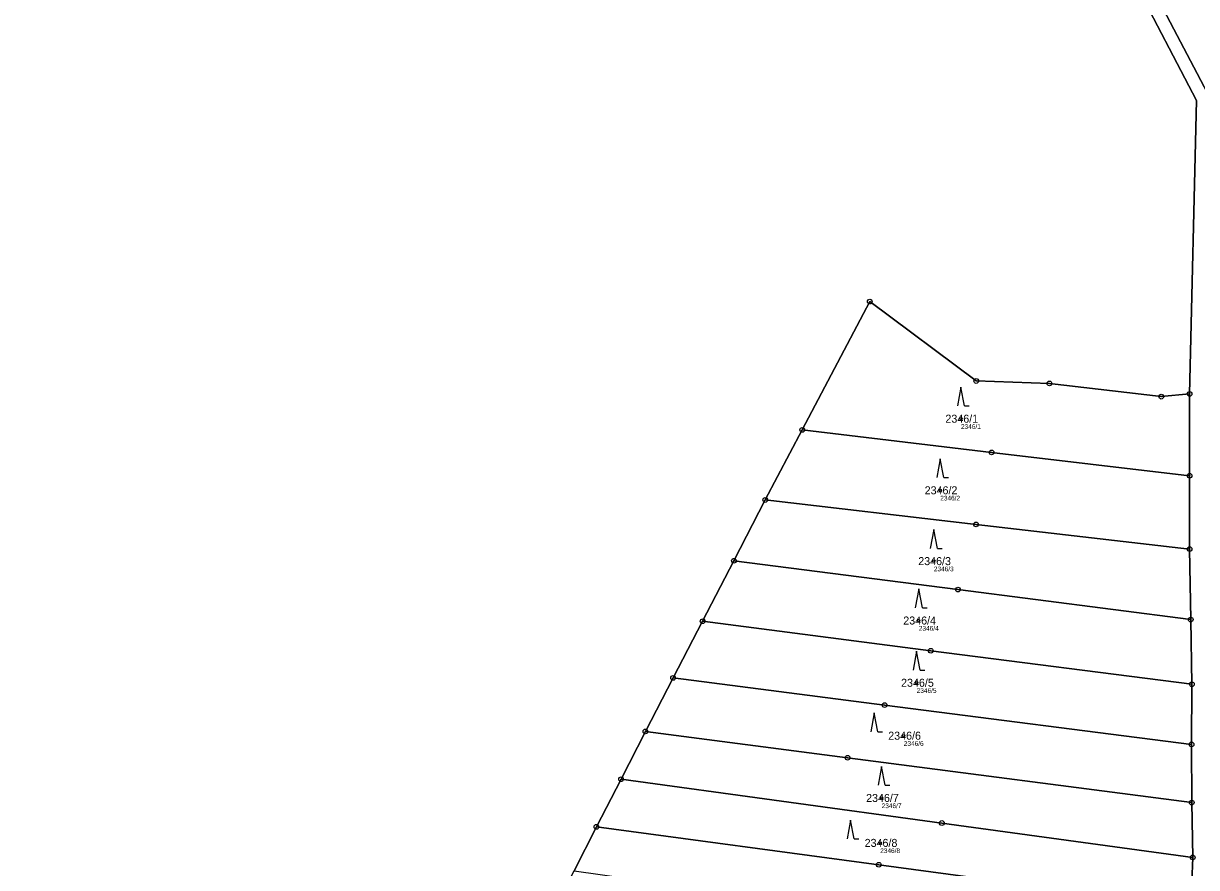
# Model space of a CAD drawing. Extents: x -658203 to -653176, y -1156738 to -1151709.
# Drawn here: x -657305.7 to -657056.4, y -1156390.7 to -1156211.4 of the extents above; entities that cross this region are included whole.
import ezdxf

# ---------------------------------------------------------------- set-up
doc = ezdxf.new("R2010")
doc.units = 0
for name, color, linetype in [('Vrstva 1', 7, 'Continuous'), ('Vrstva 2', 7, 'Continuous'), ('Vrstva 3', 7, 'Continuous'), ('Vrstva 50', 7, 'Continuous'), ('Vrstva 51', 7, 'Continuous'), ('Vrstva 8', 7, 'Continuous')]:
    doc.layers.add(name, color=color, linetype=linetype)

msp = doc.modelspace()

# ---------------------------------------------------------------- linework, layer by layer
at = {"layer": 'Vrstva 1'}
for p, q in [((-657057.89, -1156307.47), (-657057.89, -1156290.12)), ((-657148.04, -1156312.63), (-657140.18, -1156297.75)), ((-657057.89, -1156323.04), (-657057.89, -1156307.47)), ((-657154.69, -1156325.52), (-657148.04, -1156312.63)), ((-657057.65, -1156338.01), (-657057.89, -1156323.04)), ((-657161.36, -1156338.39), (-657154.69, -1156325.52)), ((-657167.63, -1156350.41), (-657161.36, -1156338.39)), ((-657057.4, -1156351.74), (-657057.65, -1156338.01)), ((-657173.5, -1156361.77), (-657167.63, -1156350.41)), ((-657057.48, -1156364.54), (-657057.4, -1156351.74)), ((-657178.68, -1156371.93), (-657173.5, -1156361.77)), ((-657057.44, -1156376.87), (-657057.48, -1156364.54)), ((-657183.91, -1156382.03), (-657178.68, -1156371.93)), ((-657057.22, -1156388.52), (-657057.44, -1156376.87)), ((-657188.62, -1156391.4), (-657183.91, -1156382.03)), ((-657057.61, -1156399.01), (-657057.22, -1156388.52))]:
    msp.add_line(p, q, dxfattribs=at)
for points in [[(-657057.89, -1156290.12), (-657056.44, -1156227.83), (-657082.93, -1156177.03), (-657095.61, -1156140.25), (-657092.62, -1156082.02), (-657111.34, -1155957.31), (-657092.86, -1155879.16), (-657098.41, -1155845.4), (-657113.12, -1155805.77), (-657122.75, -1155760.82), (-657123.08, -1155722.52)], [(-657120.43, -1155722.2), (-657119.71, -1155763.38), (-657109.81, -1155806.87), (-657095.62, -1155844.83), (-657089.93, -1155879.65), (-657108.7, -1155959.21), (-657089.81, -1156081.72), (-657093.01, -1156140.56), (-657080.63, -1156175.71), (-657053.41, -1156227.59), (-657054.52, -1156289.13)], [(-657140.18, -1156297.75), (-657125.84, -1156270.51), (-657103.23, -1156287.36), (-657087.67, -1156287.89), (-657063.91, -1156290.69), (-657057.89, -1156290.12)], [(-657140.18, -1156297.75), (-657099.95, -1156302.53), (-657057.89, -1156307.47)], [(-657148.04, -1156312.63), (-657103.26, -1156317.81), (-657057.89, -1156323.04)], [(-657154.69, -1156325.52), (-657107.11, -1156331.66), (-657057.65, -1156338.01)], [(-657161.36, -1156338.39), (-657112.87, -1156344.63), (-657057.4, -1156351.74)], [(-657167.63, -1156350.41), (-657122.69, -1156356.18), (-657057.48, -1156364.54)], [(-657173.5, -1156361.77), (-657130.55, -1156367.37), (-657057.44, -1156376.87)], [(-657178.68, -1156371.93), (-657110.53, -1156381.22), (-657057.22, -1156388.52)], [(-657183.91, -1156382.03), (-657123.93, -1156390.07), (-657057.61, -1156399.01)]]:
    msp.add_lwpolyline(points, dxfattribs=at)
at = {"layer": 'Vrstva 3'}
for p, q in [((-657106.46, -1156288.67), (-657107.21, -1156292.67)), ((-657105.71, -1156292.67), (-657106.46, -1156288.67)), ((-657105.71, -1156292.67), (-657104.71, -1156292.67)), ((-657110.87, -1156303.87), (-657111.62, -1156307.87)), ((-657110.12, -1156307.87), (-657110.87, -1156303.87)), ((-657110.12, -1156307.87), (-657109.12, -1156307.87)), ((-657112.23, -1156318.91), (-657112.98, -1156322.91)), ((-657111.48, -1156322.91), (-657112.23, -1156318.91)), ((-657111.48, -1156322.91), (-657110.48, -1156322.91)), ((-657115.42, -1156331.52), (-657116.17, -1156335.52)), ((-657114.67, -1156335.52), (-657115.42, -1156331.52)), ((-657114.67, -1156335.52), (-657113.67, -1156335.52)), ((-657115.88, -1156344.74), (-657116.63, -1156348.74)), ((-657115.13, -1156348.74), (-657115.88, -1156344.74)), ((-657115.13, -1156348.74), (-657114.13, -1156348.74)), ((-657124.89, -1156357.83), (-657125.64, -1156361.83)), ((-657124.14, -1156361.83), (-657124.89, -1156357.83)), ((-657124.14, -1156361.83), (-657123.14, -1156361.83)), ((-657123.32, -1156369.2), (-657124.07, -1156373.2)), ((-657122.57, -1156373.2), (-657123.32, -1156369.2)), ((-657122.57, -1156373.2), (-657121.57, -1156373.2)), ((-657129.92, -1156380.59), (-657130.67, -1156384.59)), ((-657129.17, -1156384.59), (-657129.92, -1156380.59)), ((-657129.17, -1156384.59), (-657128.17, -1156384.59))]:
    msp.add_line(p, q, dxfattribs=at)
at = {"layer": 'Vrstva 50'}
for centre in [(-657106.46, -1156295.37), (-657110.87, -1156310.57), (-657112.23, -1156325.61), (-657115.42, -1156338.22), (-657115.88, -1156351.44), (-657118.61, -1156362.68), (-657123.32, -1156375.9), (-657123.62, -1156385.44)]:
    msp.add_circle(centre, 0.25, dxfattribs=at)
at = {"layer": 'Vrstva 51'}
for points in [[(-657080.63, -1156175.71), (-657053.41, -1156227.59), (-657054.52, -1156289.13), (-657046.59, -1156288.16), (-657024.32, -1156290.62), (-657009.33, -1156292.28), (-656994.86, -1156293.66), (-656981.34, -1156295.47), (-656966.65, -1156297.09), (-656952.67, -1156298.73), (-656938.6, -1156300.51), (-656924.46, -1156302.34), (-656910.97, -1156304.29), (-656896.51, -1156306.55), (-656883.13, -1156308.79), (-656854.15, -1156314.89), (-656840.72, -1156314.26), (-656767.04, -1156337.67)], [(-657053.41, -1156227.59), (-657080.63, -1156175.71)], [(-657305.98, -1156615.34), (-657289.16, -1156587.16), (-657266.54, -1156540.38), (-657254.65, -1156518.63), (-657242.97, -1156496.96), (-657232.62, -1156476.67), (-657223, -1156458.01), (-657211.43, -1156435.94), (-657188.62, -1156391.4), (-657183.91, -1156382.03), (-657178.68, -1156371.93), (-657173.5, -1156361.77), (-657167.63, -1156350.41), (-657161.36, -1156338.39), (-657154.69, -1156325.52), (-657148.04, -1156312.63), (-657140.18, -1156297.75), (-657125.84, -1156270.51), (-657103.23, -1156287.36), (-657087.67, -1156287.89), (-657063.91, -1156290.69), (-657057.89, -1156290.12), (-657056.44, -1156227.83), (-657082.93, -1156177.03)], [(-657082.93, -1156177.03), (-657056.44, -1156227.83), (-657057.89, -1156290.12), (-657057.89, -1156307.47), (-657057.89, -1156323.04), (-657057.65, -1156338.01), (-657057.4, -1156351.74), (-657057.48, -1156364.54), (-657057.44, -1156376.87), (-657057.22, -1156388.52), (-657057.61, -1156399.01)]]:
    msp.add_lwpolyline(points, dxfattribs=at)
for points in [[(-657057.89, -1156307.47), (-657057.89, -1156290.12), (-657063.91, -1156290.69), (-657087.67, -1156287.89), (-657103.23, -1156287.36), (-657125.84, -1156270.51), (-657140.18, -1156297.75), (-657099.95, -1156302.53)], [(-657148.04, -1156312.63), (-657103.26, -1156317.81), (-657057.89, -1156323.04), (-657057.89, -1156307.47), (-657099.95, -1156302.53), (-657140.18, -1156297.75)], [(-657057.65, -1156338.01), (-657057.89, -1156323.04), (-657103.26, -1156317.81), (-657148.04, -1156312.63), (-657154.69, -1156325.52), (-657107.11, -1156331.66)], [(-657112.87, -1156344.63), (-657057.4, -1156351.74), (-657057.65, -1156338.01), (-657107.11, -1156331.66), (-657154.69, -1156325.52), (-657161.36, -1156338.39)], [(-657122.69, -1156356.18), (-657057.48, -1156364.54), (-657057.4, -1156351.74), (-657112.87, -1156344.63), (-657161.36, -1156338.39), (-657167.63, -1156350.41)], [(-657130.55, -1156367.37), (-657057.44, -1156376.87), (-657057.48, -1156364.54), (-657122.69, -1156356.18), (-657167.63, -1156350.41), (-657173.5, -1156361.77)], [(-657057.22, -1156388.52), (-657057.44, -1156376.87), (-657130.55, -1156367.37), (-657173.5, -1156361.77), (-657178.68, -1156371.93), (-657110.53, -1156381.22)], [(-657183.91, -1156382.03), (-657123.93, -1156390.07), (-657057.61, -1156399.01), (-657057.22, -1156388.52), (-657110.53, -1156381.22), (-657178.68, -1156371.93)], [(-657057.94, -1156409.86), (-657057.61, -1156399.01), (-657123.93, -1156390.07), (-657183.91, -1156382.03), (-657188.62, -1156391.4), (-657135.93, -1156398.82)]]:
    msp.add_lwpolyline(points, close=True, dxfattribs=at)
at = {"layer": 'Vrstva 8'}
for centre, radius in [((-657125.84, -1156270.51), 0.5), ((-657125.84, -1156270.51), 0.0303), ((-657103.23, -1156287.36), 0.5), ((-657103.23, -1156287.36), 0.0303), ((-657087.67, -1156287.89), 0.5), ((-657087.67, -1156287.89), 0.0303), ((-657063.91, -1156290.69), 0.5), ((-657063.91, -1156290.69), 0.0303), ((-657057.89, -1156290.12), 0.5), ((-657057.89, -1156290.12), 0.0303), ((-657140.18, -1156297.75), 0.5), ((-657140.18, -1156297.75), 0.0303), ((-657099.95, -1156302.53), 0.5), ((-657099.95, -1156302.53), 0.0303), ((-657057.89, -1156307.47), 0.5), ((-657057.89, -1156307.47), 0.0303), ((-657148.04, -1156312.63), 0.5), ((-657148.04, -1156312.63), 0.0303), ((-657103.26, -1156317.81), 0.5), ((-657103.26, -1156317.81), 0.0303), ((-657057.89, -1156323.04), 0.5), ((-657057.89, -1156323.04), 0.0303), ((-657154.69, -1156325.52), 0.5), ((-657154.69, -1156325.52), 0.0303), ((-657107.11, -1156331.66), 0.5), ((-657107.11, -1156331.66), 0.0303), ((-657161.36, -1156338.39), 0.5), ((-657161.36, -1156338.39), 0.0303), ((-657057.65, -1156338.01), 0.5), ((-657057.65, -1156338.01), 0.0303), ((-657112.87, -1156344.63), 0.5), ((-657112.87, -1156344.63), 0.0303), ((-657167.63, -1156350.41), 0.5), ((-657167.63, -1156350.41), 0.0303), ((-657057.4, -1156351.74), 0.5), ((-657057.4, -1156351.74), 0.0303), ((-657122.69, -1156356.18), 0.5), ((-657122.69, -1156356.18), 0.0303), ((-657173.5, -1156361.77), 0.5), ((-657173.5, -1156361.77), 0.0303), ((-657057.48, -1156364.54), 0.5), ((-657057.48, -1156364.54), 0.0303), ((-657130.55, -1156367.37), 0.5), ((-657130.55, -1156367.37), 0.0303), ((-657178.68, -1156371.93), 0.5), ((-657178.68, -1156371.93), 0.0303), ((-657057.44, -1156376.87), 0.5), ((-657057.44, -1156376.87), 0.0303), ((-657110.53, -1156381.22), 0.5), ((-657183.91, -1156382.03), 0.5), ((-657183.91, -1156382.03), 0.0303), ((-657110.53, -1156381.22), 0.0303), ((-657057.22, -1156388.52), 0.5), ((-657057.22, -1156388.52), 0.0303), ((-657123.93, -1156390.07), 0.5), ((-657123.93, -1156390.07), 0.0303)]:
    msp.add_circle(centre, radius, dxfattribs=at)

# ---------------------------------------------------------------- texts
at = {"layer": 'Vrstva 2'}
for s, p in [('2346/1', (-657109.77, -1156296.22)), ('2346/2', (-657114.18, -1156311.42)), ('2346/3', (-657115.54, -1156326.46)), ('2346/4', (-657118.72, -1156339.07)), ('2346/5', (-657119.19, -1156352.29)), ('2346/6', (-657121.92, -1156363.53)), ('2346/7', (-657126.62, -1156376.75)), ('2346/8', (-657126.93, -1156386.29))]:
    msp.add_text(s, height=1.7, dxfattribs=at).set_placement(p)
at = {"layer": 'Vrstva 50'}
for s, p in [('2346/1', (-657106.46, -1156297.53)), ('2346/2', (-657110.87, -1156312.73)), ('2346/3', (-657112.23, -1156327.77)), ('2346/4', (-657115.42, -1156340.38)), ('2346/5', (-657115.88, -1156353.6)), ('2346/6', (-657118.61, -1156364.84)), ('2346/7', (-657123.32, -1156378.06)), ('2346/8', (-657123.62, -1156387.6))]:
    msp.add_text(s, height=1, dxfattribs=at).set_placement(p)

doc.saveas('drawing.dxf')
